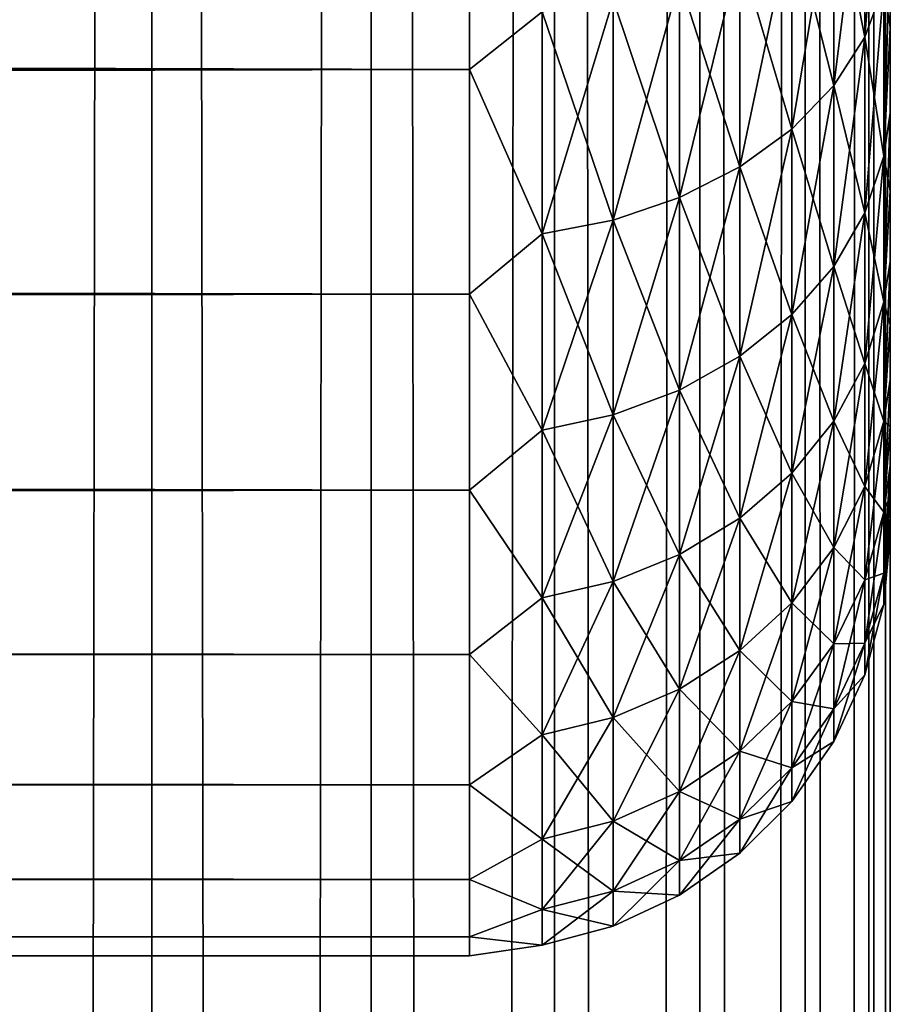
# Model space of a CAD drawing. Extents: x -265 to 265, y 0 to 747.
# Tile 260 of 292: x 260.86 to 265, y 567.27 to 571.95. Entities that reach past the tile are written whole.
import ezdxf

# ---------------------------------------------------------------- set-up
doc = ezdxf.new("R2010")
doc.units = 0
doc.header["$LTSCALE"] = 65.185185
for name, color, linetype in [('12', 7, 'CONTINUOUS'), ('16', 7, 'CONTINUOUS'), ('87', 7, 'CONTINUOUS'), ('88', 7, 'CONTINUOUS'), ('9', 7, 'CONTINUOUS')]:
    doc.layers.add(name, color=color, linetype=linetype)

msp = doc.modelspace()

# ---------------------------------------------------------------- linework, layer by layer
at = {"layer": '12', "color": 7, "linetype": 'CONTINUOUS'}
for points in [[(-263, 571.711, 18.1436), (-263, 572.8992, 17.2127), (263, 571.711, 18.1436), (-263, 571.711, 18.1436)], [(263, 571.711, 18.1436), (-263, 572.8992, 17.2127), (263, 572.8992, 17.2127), (263, 571.711, 18.1436)], [(-263, 572.8992, 37.7873), (-263, 571.711, 36.8564), (263, 572.8992, 37.7873), (-263, 572.8992, 37.7873)], [(263, 572.8992, 37.7873), (-263, 571.711, 36.8564), (263, 571.711, 36.8564), (263, 572.8992, 37.7873)], [(-263, 570.6436, 19.211), (-263, 571.711, 18.1436), (263, 570.6436, 19.211), (-263, 570.6436, 19.211)], [(263, 570.6436, 19.211), (-263, 571.711, 18.1436), (263, 571.711, 18.1436), (263, 570.6436, 19.211)], [(-263, 571.711, 36.8564), (-263, 570.6436, 35.789), (263, 571.711, 36.8564), (-263, 571.711, 36.8564)], [(263, 571.711, 36.8564), (-263, 570.6436, 35.789), (263, 570.6436, 35.789), (263, 571.711, 36.8564)], [(-263, 569.7127, 20.3992), (-263, 570.6436, 19.211), (263, 569.7127, 20.3992), (-263, 569.7127, 20.3992)], [(263, 569.7127, 20.3992), (-263, 570.6436, 19.211), (263, 570.6436, 19.211), (263, 569.7127, 20.3992)], [(-263, 570.6436, 35.789), (-263, 569.7127, 34.6008), (263, 570.6436, 35.789), (-263, 570.6436, 35.789)], [(263, 570.6436, 35.789), (-263, 569.7127, 34.6008), (263, 569.7127, 34.6008), (263, 570.6436, 35.789)], [(-263, 568.9318, 21.691), (-263, 569.7127, 20.3992), (263, 568.9318, 21.691), (-263, 568.9318, 21.691)], [(263, 568.9318, 21.691), (-263, 569.7127, 20.3992), (263, 569.7127, 20.3992), (263, 568.9318, 21.691)], [(-263, 569.7127, 34.6008), (-263, 568.9318, 33.309), (263, 569.7127, 34.6008), (-263, 569.7127, 34.6008)], [(263, 569.7127, 34.6008), (-263, 568.9318, 33.309), (263, 568.9318, 33.309), (263, 569.7127, 34.6008)], [(-263, 568.3123, 23.0674), (-263, 568.9318, 21.691), (263, 568.3123, 23.0674), (-263, 568.3123, 23.0674)], [(263, 568.3123, 23.0674), (-263, 568.9318, 21.691), (263, 568.9318, 21.691), (263, 568.3123, 23.0674)], [(-263, 568.9318, 33.309), (-263, 568.3123, 31.9326), (263, 568.9318, 33.309), (-263, 568.9318, 33.309)], [(263, 568.9318, 33.309), (-263, 568.3123, 31.9326), (263, 568.3123, 31.9326), (263, 568.9318, 33.309)], [(-263, 567.8632, 24.5086), (-263, 568.3123, 23.0674), (263, 567.8632, 24.5086), (-263, 567.8632, 24.5086)], [(263, 567.8632, 24.5086), (-263, 568.3123, 23.0674), (263, 568.3123, 23.0674), (263, 567.8632, 24.5086)], [(-263, 568.3123, 31.9326), (-263, 567.8632, 30.4914), (263, 568.3123, 31.9326), (-263, 568.3123, 31.9326)], [(263, 568.3123, 31.9326), (-263, 567.8632, 30.4914), (263, 567.8632, 30.4914), (263, 568.3123, 31.9326)], [(-263, 567.5911, 25.9933), (-263, 567.8632, 24.5086), (263, 567.5911, 25.9933), (-263, 567.5911, 25.9933)], [(263, 567.5911, 25.9933), (-263, 567.8632, 24.5086), (263, 567.8632, 24.5086), (263, 567.5911, 25.9933)], [(-263, 567.8632, 30.4914), (-263, 567.5911, 29.0067), (263, 567.8632, 30.4914), (-263, 567.8632, 30.4914)], [(263, 567.8632, 30.4914), (-263, 567.5911, 29.0067), (263, 567.5911, 29.0067), (263, 567.8632, 30.4914)], [(-263, 567.5, 27.5), (-263, 567.5911, 25.9933), (263, 567.5, 27.5), (-263, 567.5, 27.5)], [(263, 567.5, 27.5), (-263, 567.5911, 25.9933), (263, 567.5911, 25.9933), (263, 567.5, 27.5)], [(-263, 567.5911, 29.0067), (-263, 567.5, 27.5), (263, 567.5911, 29.0067), (-263, 567.5911, 29.0067)], [(263, 567.5911, 29.0067), (-263, 567.5, 27.5), (263, 567.5, 27.5), (263, 567.5911, 29.0067)]]:
    msp.add_3dface(points, dxfattribs=at)
at = {"layer": '16', "color": 7, "linetype": 'CONTINUOUS'}
for points in [[(264.9696, 572.11, 34.9439), (264.9696, 573.0275, 35.8095), (264.8793, 571.8648, 35.1752), (264.9696, 572.11, 34.9439)], [(264.8793, 571.8648, 35.1752), (264.9696, 573.0275, 35.8095), (264.8793, 572.8108, 36.0677), (264.8793, 571.8648, 35.1752)], [(263, 572.8992, 37.7873), (263, 571.711, 36.8564), (263.3449, 571.9844, 37.0526), (263, 572.8992, 37.7873)], [(263, 571.711, 18.1436), (263, 572.8992, 17.2127), (263.3449, 571.9844, 17.9474), (263, 571.711, 18.1436)], [(264.8793, 572.8108, 18.9323), (264.8793, 571.8648, 19.8248), (264.7317, 572.6076, 18.69), (264.8793, 572.8108, 18.9323)], [(264.8793, 571.8648, 35.1752), (264.8793, 572.8108, 36.0677), (264.7317, 571.6348, 35.3922), (264.8793, 571.8648, 35.1752)], [(264.7317, 571.6348, 35.3922), (264.8793, 572.8108, 36.0677), (264.7317, 572.6076, 36.31), (264.7317, 571.6348, 35.3922)], [(264.8793, 572.8108, 18.9323), (264.9696, 572.11, 20.0561), (264.8793, 571.8648, 19.8248), (264.8793, 572.8108, 18.9323)], [(264.7317, 572.6076, 18.69), (264.7317, 571.6348, 19.6078), (264.5314, 572.4239, 18.4711), (264.7317, 572.6076, 18.69)], [(264.7317, 571.6348, 35.3922), (264.7317, 572.6076, 36.31), (264.5314, 571.4269, 35.5883), (264.7317, 571.6348, 35.3922)], [(264.5314, 571.4269, 35.5883), (264.7317, 572.6076, 36.31), (264.5314, 572.4239, 36.5289), (264.5314, 571.4269, 35.5883)], [(264.7317, 572.6076, 18.69), (264.8793, 571.8648, 19.8248), (264.7317, 571.6348, 19.6078), (264.7317, 572.6076, 18.69)], [(264.5314, 572.4239, 18.4711), (264.5314, 571.4269, 19.4117), (264.2845, 572.2653, 18.2822), (264.5314, 572.4239, 18.4711)], [(264.5314, 571.4269, 35.5883), (264.5314, 572.4239, 36.5289), (264.2845, 571.2475, 35.7575), (264.5314, 571.4269, 35.5883)], [(264.2845, 571.2475, 35.7575), (264.5314, 572.4239, 36.5289), (264.2845, 572.2653, 36.7178), (264.2845, 571.2475, 35.7575)], [(264.5314, 572.4239, 18.4711), (264.7317, 571.6348, 19.6078), (264.5314, 571.4269, 19.4117), (264.5314, 572.4239, 18.4711)], [(265, 572.3459, 20.3122), (265, 571.9096, 20.807), (264.9696, 572.11, 20.0561), (265, 572.3459, 20.3122)], [(265, 571.9096, 34.193), (265, 572.3459, 34.6878), (264.9696, 571.2991, 33.9776), (265, 571.9096, 34.193)], [(264.9696, 571.2991, 33.9776), (265, 572.3459, 34.6878), (264.9696, 572.11, 34.9439), (264.9696, 571.2991, 33.9776)], [(264.2845, 572.2653, 18.2822), (264.2845, 571.2475, 19.2425), (263.9985, 572.1368, 18.129), (264.2845, 572.2653, 18.2822)], [(264.2845, 571.2475, 35.7575), (264.2845, 572.2653, 36.7178), (263.9985, 571.1021, 35.8947), (264.2845, 571.2475, 35.7575)], [(263.9985, 571.1021, 35.8947), (264.2845, 572.2653, 36.7178), (263.9985, 572.1368, 36.871), (263.9985, 571.1021, 35.8947)], [(264.2845, 572.2653, 18.2822), (264.5314, 571.4269, 19.4117), (264.2845, 571.2475, 19.2425), (264.2845, 572.2653, 18.2822)], [(263.9985, 572.1368, 18.129), (263.9985, 571.1021, 19.1053), (263.6821, 572.0422, 18.0163), (263.9985, 572.1368, 18.129)], [(263.9985, 571.1021, 35.8947), (263.9985, 572.1368, 36.871), (263.6821, 570.995, 35.9957), (263.9985, 571.1021, 35.8947)], [(263.6821, 570.995, 35.9957), (263.9985, 572.1368, 36.871), (263.6821, 572.0422, 36.9837), (263.6821, 570.995, 35.9957)], [(263.9985, 572.1368, 18.129), (264.2845, 571.2475, 19.2425), (263.9985, 571.1021, 19.1053), (263.9985, 572.1368, 18.129)], [(264.9696, 572.11, 20.0561), (264.9696, 571.2991, 21.0224), (264.8793, 571.8648, 19.8248), (264.9696, 572.11, 20.0561)], [(264.9696, 571.2991, 33.9776), (264.9696, 572.11, 34.9439), (264.8793, 571.0288, 34.1788), (264.9696, 571.2991, 33.9776)], [(264.8793, 571.0288, 34.1788), (264.9696, 572.11, 34.9439), (264.8793, 571.8648, 35.1752), (264.8793, 571.0288, 34.1788)], [(264.9696, 572.11, 20.0561), (265, 571.9096, 20.807), (264.9696, 571.2991, 21.0224), (264.9696, 572.11, 20.0561)], [(263.6821, 572.0422, 18.0163), (263.6821, 570.995, 19.0043), (263.3449, 571.9844, 17.9474), (263.6821, 572.0422, 18.0163)], [(263.6821, 570.995, 35.9957), (263.6821, 572.0422, 36.9837), (263.3449, 570.9296, 36.0575), (263.6821, 570.995, 35.9957)], [(263.3449, 570.9296, 36.0575), (263.6821, 572.0422, 36.9837), (263.3449, 571.9844, 37.0526), (263.3449, 570.9296, 36.0575)], [(263.6821, 572.0422, 18.0163), (263.9985, 571.1021, 19.1053), (263.6821, 570.995, 19.0043), (263.6821, 572.0422, 18.0163)], [(263, 571.711, 36.8564), (263.3449, 570.9296, 36.0575), (263.3449, 571.9844, 37.0526), (263, 571.711, 36.8564)], [(263, 571.711, 18.1436), (263.3449, 571.9844, 17.9474), (263.3449, 570.9296, 18.9425), (263, 571.711, 18.1436)], [(263.3449, 571.9844, 17.9474), (263.6821, 570.995, 19.0043), (263.3449, 570.9296, 18.9425), (263.3449, 571.9844, 17.9474)], [(265, 571.9096, 20.807), (265, 571.5053, 21.3282), (264.9696, 571.2991, 21.0224), (265, 571.9096, 20.807)], [(265, 571.5053, 33.6718), (265, 571.9096, 34.193), (264.9696, 571.2991, 33.9776), (265, 571.5053, 33.6718)], [(264.8793, 571.8648, 19.8248), (264.8793, 571.0288, 20.8212), (264.7317, 571.6348, 19.6078), (264.8793, 571.8648, 19.8248)], [(264.8793, 571.0288, 34.1788), (264.8793, 571.8648, 35.1752), (264.7317, 570.7751, 34.3677), (264.8793, 571.0288, 34.1788)], [(264.7317, 570.7751, 34.3677), (264.8793, 571.8648, 35.1752), (264.7317, 571.6348, 35.3922), (264.7317, 570.7751, 34.3677)], [(264.8793, 571.8648, 19.8248), (264.9696, 571.2991, 21.0224), (264.8793, 571.0288, 20.8212), (264.8793, 571.8648, 19.8248)], [(263, 571.711, 36.8564), (263, 570.6436, 35.789), (263.3449, 570.9296, 36.0575), (263, 571.711, 36.8564)], [(263, 570.6436, 19.211), (263, 571.711, 18.1436), (263.3449, 570.9296, 18.9425), (263, 570.6436, 19.211)], [(264.7317, 571.6348, 19.6078), (264.7317, 570.7751, 20.6323), (264.5314, 571.4269, 19.4117), (264.7317, 571.6348, 19.6078)], [(264.7317, 570.7751, 34.3677), (264.7317, 571.6348, 35.3922), (264.5314, 570.5459, 34.5383), (264.7317, 570.7751, 34.3677)], [(264.5314, 570.5459, 34.5383), (264.7317, 571.6348, 35.3922), (264.5314, 571.4269, 35.5883), (264.5314, 570.5459, 34.5383)], [(264.7317, 571.6348, 19.6078), (264.8793, 571.0288, 20.8212), (264.7317, 570.7751, 20.6323), (264.7317, 571.6348, 19.6078)], [(265, 571.5053, 21.3282), (265, 571.1346, 21.8738), (264.9696, 571.2991, 21.0224), (265, 571.5053, 21.3282)], [(265, 571.1346, 33.1262), (265, 571.5053, 33.6718), (264.9696, 570.606, 32.9236), (265, 571.1346, 33.1262)], [(264.9696, 570.606, 32.9236), (265, 571.5053, 33.6718), (264.9696, 571.2991, 33.9776), (264.9696, 570.606, 32.9236)], [(264.5314, 571.4269, 19.4117), (264.5314, 570.5459, 20.4617), (264.2845, 571.2475, 19.2425), (264.5314, 571.4269, 19.4117)], [(264.5314, 570.5459, 34.5383), (264.5314, 571.4269, 35.5883), (264.2845, 570.3481, 34.6856), (264.5314, 570.5459, 34.5383)], [(264.2845, 570.3481, 34.6856), (264.5314, 571.4269, 35.5883), (264.2845, 571.2475, 35.7575), (264.2845, 570.3481, 34.6856)], [(264.5314, 571.4269, 19.4117), (264.7317, 570.7751, 20.6323), (264.5314, 570.5459, 20.4617), (264.5314, 571.4269, 19.4117)], [(264.9696, 571.2991, 21.0224), (264.9696, 570.606, 22.0764), (264.8793, 571.0288, 20.8212), (264.9696, 571.2991, 21.0224)], [(264.9696, 570.606, 32.9236), (264.9696, 571.2991, 33.9776), (264.8793, 570.3141, 33.0922), (264.9696, 570.606, 32.9236)], [(264.8793, 570.3141, 33.0922), (264.9696, 571.2991, 33.9776), (264.8793, 571.0288, 34.1788), (264.8793, 570.3141, 33.0922)], [(264.9696, 571.2991, 21.0224), (265, 571.1346, 21.8738), (264.9696, 570.606, 22.0764), (264.9696, 571.2991, 21.0224)], [(264.2845, 571.2475, 19.2425), (264.2845, 570.3481, 20.3144), (263.9985, 571.1021, 19.1053), (264.2845, 571.2475, 19.2425)], [(264.2845, 570.3481, 34.6856), (264.2845, 571.2475, 35.7575), (263.9985, 570.1877, 34.805), (264.2845, 570.3481, 34.6856)], [(263.9985, 570.1877, 34.805), (264.2845, 571.2475, 35.7575), (263.9985, 571.1021, 35.8947), (263.9985, 570.1877, 34.805)], [(264.2845, 571.2475, 19.2425), (264.5314, 570.5459, 20.4617), (264.2845, 570.3481, 20.3144), (264.2845, 571.2475, 19.2425)], [(263.9985, 571.1021, 19.1053), (263.9985, 570.1877, 20.195), (263.6821, 570.995, 19.0043), (263.9985, 571.1021, 19.1053)], [(263.9985, 570.1877, 34.805), (263.9985, 571.1021, 35.8947), (263.6821, 570.0696, 34.8929), (263.9985, 570.1877, 34.805)], [(263.6821, 570.0696, 34.8929), (263.9985, 571.1021, 35.8947), (263.6821, 570.995, 35.9957), (263.6821, 570.0696, 34.8929)], [(263.9985, 571.1021, 19.1053), (264.2845, 570.3481, 20.3144), (263.9985, 570.1877, 20.195), (263.9985, 571.1021, 19.1053)], [(265, 571.1346, 21.8738), (265, 570.7988, 22.4416), (264.9696, 570.606, 22.0764), (265, 571.1346, 21.8738)], [(265, 570.7988, 32.5584), (265, 571.1346, 33.1262), (264.9696, 570.606, 32.9236), (265, 570.7988, 32.5584)], [(264.8793, 571.0288, 20.8212), (264.8793, 570.3141, 21.9078), (264.7317, 570.7751, 20.6323), (264.8793, 571.0288, 20.8212)], [(264.8793, 570.3141, 33.0922), (264.8793, 571.0288, 34.1788), (264.7317, 570.0402, 33.2503), (264.8793, 570.3141, 33.0922)], [(264.7317, 570.0402, 33.2503), (264.8793, 571.0288, 34.1788), (264.7317, 570.7751, 34.3677), (264.7317, 570.0402, 33.2503)], [(264.8793, 571.0288, 20.8212), (264.9696, 570.606, 22.0764), (264.8793, 570.3141, 21.9078), (264.8793, 571.0288, 20.8212)], [(263.6821, 570.995, 19.0043), (263.6821, 570.0696, 20.1071), (263.3449, 570.9296, 18.9425), (263.6821, 570.995, 19.0043)], [(263.6821, 570.0696, 34.8929), (263.6821, 570.995, 35.9957), (263.3449, 569.9975, 34.9466), (263.6821, 570.0696, 34.8929)], [(263.3449, 569.9975, 34.9466), (263.6821, 570.995, 35.9957), (263.3449, 570.9296, 36.0575), (263.3449, 569.9975, 34.9466)], [(263.6821, 570.995, 19.0043), (263.9985, 570.1877, 20.195), (263.6821, 570.0696, 20.1071), (263.6821, 570.995, 19.0043)], [(263, 570.6436, 35.789), (263.3449, 569.9975, 34.9466), (263.3449, 570.9296, 36.0575), (263, 570.6436, 35.789)], [(263, 570.6436, 19.211), (263.3449, 570.9296, 18.9425), (263.3449, 569.9975, 20.0534), (263, 570.6436, 19.211)], [(263.3449, 570.9296, 18.9425), (263.6821, 570.0696, 20.1071), (263.3449, 569.9975, 20.0534), (263.3449, 570.9296, 18.9425)], [(264.7317, 570.7751, 20.6323), (264.7317, 570.0402, 21.7497), (264.5314, 570.5459, 20.4617), (264.7317, 570.7751, 20.6323)], [(264.7317, 570.0402, 33.2503), (264.7317, 570.7751, 34.3677), (264.5314, 569.7927, 33.3932), (264.7317, 570.0402, 33.2503)], [(264.5314, 569.7927, 33.3932), (264.7317, 570.7751, 34.3677), (264.5314, 570.5459, 34.5383), (264.5314, 569.7927, 33.3932)], [(264.7317, 570.7751, 20.6323), (264.8793, 570.3141, 21.9078), (264.7317, 570.0402, 21.7497), (264.7317, 570.7751, 20.6323)], [(265, 570.7988, 22.4416), (265, 570.4993, 23.0293), (264.9696, 570.606, 22.0764), (265, 570.7988, 22.4416)], [(265, 570.4993, 31.9707), (265, 570.7988, 32.5584), (264.9696, 570.0398, 31.7964), (265, 570.4993, 31.9707)], [(264.9696, 570.0398, 31.7964), (265, 570.7988, 32.5584), (264.9696, 570.606, 32.9236), (264.9696, 570.0398, 31.7964)], [(263, 570.6436, 35.789), (263, 569.7127, 34.6008), (263.3449, 569.9975, 34.9466), (263, 570.6436, 35.789)], [(263, 569.7127, 20.3992), (263, 570.6436, 19.211), (263.3449, 569.9975, 20.0534), (263, 569.7127, 20.3992)], [(264.9696, 570.606, 22.0764), (264.9696, 570.0398, 23.2036), (264.8793, 570.3141, 21.9078), (264.9696, 570.606, 22.0764)], [(264.9696, 570.0398, 31.7964), (264.9696, 570.606, 32.9236), (264.8793, 569.7303, 31.9299), (264.9696, 570.0398, 31.7964)], [(264.8793, 569.7303, 31.9299), (264.9696, 570.606, 32.9236), (264.8793, 570.3141, 33.0922), (264.8793, 569.7303, 31.9299)], [(264.9696, 570.606, 22.0764), (265, 570.4993, 23.0293), (264.9696, 570.0398, 23.2036), (264.9696, 570.606, 22.0764)], [(264.5314, 570.5459, 20.4617), (264.5314, 569.7927, 21.6068), (264.2845, 570.3481, 20.3144), (264.5314, 570.5459, 20.4617)], [(264.5314, 569.7927, 33.3932), (264.5314, 570.5459, 34.5383), (264.2845, 569.5791, 33.5165), (264.5314, 569.7927, 33.3932)], [(264.2845, 569.5791, 33.5165), (264.5314, 570.5459, 34.5383), (264.2845, 570.3481, 34.6856), (264.2845, 569.5791, 33.5165)], [(264.5314, 570.5459, 20.4617), (264.7317, 570.0402, 21.7497), (264.5314, 569.7927, 21.6068), (264.5314, 570.5459, 20.4617)], [(265, 570.4993, 23.0293), (265, 570.2374, 23.6347), (264.9696, 570.0398, 23.2036), (265, 570.4993, 23.0293)], [(265, 570.2374, 31.3653), (265, 570.4993, 31.9707), (264.9696, 570.0398, 31.7964), (265, 570.2374, 31.3653)], [(264.2845, 570.3481, 20.3144), (264.2845, 569.5791, 21.4835), (263.9985, 570.1877, 20.195), (264.2845, 570.3481, 20.3144)], [(264.2845, 569.5791, 33.5165), (264.2845, 570.3481, 34.6856), (263.9985, 569.406, 33.6165), (264.2845, 569.5791, 33.5165)], [(263.9985, 569.406, 33.6165), (264.2845, 570.3481, 34.6856), (263.9985, 570.1877, 34.805), (263.9985, 569.406, 33.6165)], [(264.2845, 570.3481, 20.3144), (264.5314, 569.7927, 21.6068), (264.2845, 569.5791, 21.4835), (264.2845, 570.3481, 20.3144)], [(264.8793, 570.3141, 21.9078), (264.8793, 569.7303, 23.0701), (264.7317, 570.0402, 21.7497), (264.8793, 570.3141, 21.9078)], [(264.8793, 569.7303, 31.9299), (264.8793, 570.3141, 33.0922), (264.7317, 569.44, 32.0552), (264.8793, 569.7303, 31.9299)], [(264.7317, 569.44, 32.0552), (264.8793, 570.3141, 33.0922), (264.7317, 570.0402, 33.2503), (264.7317, 569.44, 32.0552)], [(264.8793, 570.3141, 21.9078), (264.9696, 570.0398, 23.2036), (264.8793, 569.7303, 23.0701), (264.8793, 570.3141, 21.9078)], [(265, 570.2374, 23.6347), (265, 570.0139, 24.2553), (264.9696, 570.0398, 23.2036), (265, 570.2374, 23.6347)], [(265, 570.0139, 30.7447), (265, 570.2374, 31.3653), (264.9696, 569.6084, 30.611), (265, 570.0139, 30.7447)], [(264.9696, 569.6084, 30.611), (265, 570.2374, 31.3653), (264.9696, 570.0398, 31.7964), (264.9696, 569.6084, 30.611)], [(263.9985, 570.1877, 20.195), (263.9985, 569.406, 21.3835), (263.6821, 570.0696, 20.1071), (263.9985, 570.1877, 20.195)], [(263.9985, 569.406, 33.6165), (263.9985, 570.1877, 34.805), (263.6821, 569.2785, 33.6901), (263.9985, 569.406, 33.6165)], [(263.6821, 569.2785, 33.6901), (263.9985, 570.1877, 34.805), (263.6821, 570.0696, 34.8929), (263.6821, 569.2785, 33.6901)], [(263.9985, 570.1877, 20.195), (264.2845, 569.5791, 21.4835), (263.9985, 569.406, 21.3835), (263.9985, 570.1877, 20.195)], [(263.6821, 570.0696, 20.1071), (263.6821, 569.2785, 21.3099), (263.3449, 569.9975, 20.0534), (263.6821, 570.0696, 20.1071)], [(263.6821, 569.2785, 33.6901), (263.6821, 570.0696, 34.8929), (263.3449, 569.2006, 33.735), (263.6821, 569.2785, 33.6901)], [(263.3449, 569.2006, 33.735), (263.6821, 570.0696, 34.8929), (263.3449, 569.9975, 34.9466), (263.3449, 569.2006, 33.735)], [(263.6821, 570.0696, 20.1071), (263.9985, 569.406, 21.3835), (263.6821, 569.2785, 21.3099), (263.6821, 570.0696, 20.1071)], [(264.7317, 570.0402, 21.7497), (264.7317, 569.44, 22.9448), (264.5314, 569.7927, 21.6068), (264.7317, 570.0402, 21.7497)], [(264.7317, 569.44, 32.0552), (264.7317, 570.0402, 33.2503), (264.5314, 569.1776, 32.1683), (264.7317, 569.44, 32.0552)], [(264.5314, 569.1776, 32.1683), (264.7317, 570.0402, 33.2503), (264.5314, 569.7927, 33.3932), (264.5314, 569.1776, 32.1683)], [(264.7317, 570.0402, 21.7497), (264.8793, 569.7303, 23.0701), (264.7317, 569.44, 22.9448), (264.7317, 570.0402, 21.7497)], [(264.9696, 570.0398, 23.2036), (264.9696, 569.6084, 24.389), (264.8793, 569.7303, 23.0701), (264.9696, 570.0398, 23.2036)], [(264.9696, 569.6084, 30.611), (264.9696, 570.0398, 31.7964), (264.8793, 569.2855, 30.7077), (264.9696, 569.6084, 30.611)], [(264.8793, 569.2855, 30.7077), (264.9696, 570.0398, 31.7964), (264.8793, 569.7303, 31.9299), (264.8793, 569.2855, 30.7077)], [(264.9696, 570.0398, 23.2036), (265, 570.0139, 24.2553), (264.9696, 569.6084, 24.389), (264.9696, 570.0398, 23.2036)], [(265, 570.0139, 24.2553), (265, 569.8299, 24.8887), (264.9696, 569.6084, 24.389), (265, 570.0139, 24.2553)], [(265, 569.8299, 30.1113), (265, 570.0139, 30.7447), (264.9696, 569.6084, 30.611), (265, 569.8299, 30.1113)], [(263, 569.7127, 34.6008), (263.3449, 569.2006, 33.735), (263.3449, 569.9975, 34.9466), (263, 569.7127, 34.6008)], [(263, 569.7127, 20.3992), (263.3449, 569.9975, 20.0534), (263.3449, 569.2006, 21.265), (263, 569.7127, 20.3992)], [(263.3449, 569.9975, 20.0534), (263.6821, 569.2785, 21.3099), (263.3449, 569.2006, 21.265), (263.3449, 569.9975, 20.0534)], [(265, 569.8299, 24.8887), (265, 569.686, 25.5325), (264.9696, 569.6084, 24.389), (265, 569.8299, 24.8887)], [(265, 569.686, 29.4675), (265, 569.8299, 30.1113), (264.9696, 569.3175, 29.3836), (265, 569.686, 29.4675)], [(264.9696, 569.3175, 29.3836), (265, 569.8299, 30.1113), (264.9696, 569.6084, 30.611), (264.9696, 569.3175, 29.3836)], [(264.5314, 569.7927, 21.6068), (264.5314, 569.1776, 22.8317), (264.2845, 569.5791, 21.4835), (264.5314, 569.7927, 21.6068)], [(264.5314, 569.1776, 32.1683), (264.5314, 569.7927, 33.3932), (264.2845, 568.9511, 32.266), (264.5314, 569.1776, 32.1683)], [(264.2845, 568.9511, 32.266), (264.5314, 569.7927, 33.3932), (264.2845, 569.5791, 33.5165), (264.2845, 568.9511, 32.266)], [(264.5314, 569.7927, 21.6068), (264.7317, 569.44, 22.9448), (264.5314, 569.1776, 22.8317), (264.5314, 569.7927, 21.6068)], [(263, 569.7127, 34.6008), (263, 568.9318, 33.309), (263.3449, 569.2006, 33.735), (263, 569.7127, 34.6008)], [(263, 568.9318, 21.691), (263, 569.7127, 20.3992), (263.3449, 569.2006, 21.265), (263, 568.9318, 21.691)], [(264.8793, 569.7303, 23.0701), (264.8793, 569.2855, 24.2923), (264.7317, 569.44, 22.9448), (264.8793, 569.7303, 23.0701)], [(264.8793, 569.2855, 30.7077), (264.8793, 569.7303, 31.9299), (264.7317, 568.9825, 30.7984), (264.8793, 569.2855, 30.7077)], [(264.7317, 568.9825, 30.7984), (264.8793, 569.7303, 31.9299), (264.7317, 569.44, 32.0552), (264.7317, 568.9825, 30.7984)], [(264.8793, 569.7303, 23.0701), (264.9696, 569.6084, 24.389), (264.8793, 569.2855, 24.2923), (264.8793, 569.7303, 23.0701)], [(265, 569.686, 25.5325), (265, 569.5828, 26.184), (264.9696, 569.3175, 25.6164), (265, 569.686, 25.5325)], [(264.9696, 569.6084, 24.389), (265, 569.686, 25.5325), (264.9696, 569.3175, 25.6164), (264.9696, 569.6084, 24.389)], [(265, 569.5828, 28.816), (265, 569.686, 29.4675), (264.9696, 569.3175, 29.3836), (265, 569.5828, 28.816)], [(264.9696, 569.6084, 24.389), (264.9696, 569.3175, 25.6164), (264.8793, 569.2855, 24.2923), (264.9696, 569.6084, 24.389)], [(264.9696, 569.3175, 29.3836), (264.9696, 569.6084, 30.611), (264.8793, 568.9855, 29.4421), (264.9696, 569.3175, 29.3836)], [(264.8793, 568.9855, 29.4421), (264.9696, 569.6084, 30.611), (264.8793, 569.2855, 30.7077), (264.8793, 568.9855, 29.4421)], [(264.2845, 569.5791, 21.4835), (264.2845, 568.9511, 22.734), (263.9985, 569.406, 21.3835), (264.2845, 569.5791, 21.4835)], [(264.2845, 568.9511, 32.266), (264.2845, 569.5791, 33.5165), (263.9985, 568.7675, 32.3452), (264.2845, 568.9511, 32.266)], [(263.9985, 568.7675, 32.3452), (264.2845, 569.5791, 33.5165), (263.9985, 569.406, 33.6165), (263.9985, 568.7675, 32.3452)], [(264.2845, 569.5791, 21.4835), (264.5314, 569.1776, 22.8317), (264.2845, 568.9511, 22.734), (264.2845, 569.5791, 21.4835)], [(265, 569.5828, 26.184), (265, 569.5207, 26.8407), (264.9696, 569.3175, 25.6164), (265, 569.5828, 26.184)], [(265, 569.5207, 28.1593), (265, 569.5828, 28.816), (264.9696, 569.1711, 28.1307), (265, 569.5207, 28.1593)], [(264.9696, 569.1711, 28.1307), (265, 569.5828, 28.816), (264.9696, 569.3175, 29.3836), (264.9696, 569.1711, 28.1307)], [(265, 569.5207, 26.8407), (265, 569.5, 27.5), (264.9696, 569.1711, 26.8693), (265, 569.5207, 26.8407)], [(264.9696, 569.3175, 25.6164), (265, 569.5207, 26.8407), (264.9696, 569.1711, 26.8693), (264.9696, 569.3175, 25.6164)], [(265, 569.5, 27.5), (265, 569.5207, 28.1593), (264.9696, 569.1711, 28.1307), (265, 569.5, 27.5)], [(264.9696, 569.1711, 26.8693), (265, 569.5, 27.5), (264.9696, 569.1711, 28.1307), (264.9696, 569.1711, 26.8693)], [(263.9985, 569.406, 21.3835), (263.9985, 568.7675, 22.6548), (263.6821, 569.2785, 21.3099), (263.9985, 569.406, 21.3835)], [(263.9985, 568.7675, 32.3452), (263.9985, 569.406, 33.6165), (263.6821, 568.6324, 32.4035), (263.9985, 568.7675, 32.3452)], [(263.6821, 568.6324, 32.4035), (263.9985, 569.406, 33.6165), (263.6821, 569.2785, 33.6901), (263.6821, 568.6324, 32.4035)], [(263.9985, 569.406, 21.3835), (264.2845, 568.9511, 22.734), (263.9985, 568.7675, 22.6548), (263.9985, 569.406, 21.3835)], [(264.7317, 569.44, 22.9448), (264.7317, 568.9825, 24.2016), (264.5314, 569.1776, 22.8317), (264.7317, 569.44, 22.9448)], [(264.7317, 568.9825, 30.7984), (264.7317, 569.44, 32.0552), (264.5314, 568.7088, 30.8804), (264.7317, 568.9825, 30.7984)], [(264.5314, 568.7088, 30.8804), (264.7317, 569.44, 32.0552), (264.5314, 569.1776, 32.1683), (264.5314, 568.7088, 30.8804)], [(264.7317, 569.44, 22.9448), (264.8793, 569.2855, 24.2923), (264.7317, 568.9825, 24.2016), (264.7317, 569.44, 22.9448)], [(264.9696, 569.3175, 25.6164), (264.9696, 569.1711, 26.8693), (264.8793, 568.9855, 25.5579), (264.9696, 569.3175, 25.6164)], [(264.8793, 569.2855, 24.2923), (264.9696, 569.3175, 25.6164), (264.8793, 568.9855, 25.5579), (264.8793, 569.2855, 24.2923)], [(264.9696, 569.1711, 28.1307), (264.9696, 569.3175, 29.3836), (264.8793, 568.8346, 28.1503), (264.9696, 569.1711, 28.1307)], [(264.8793, 568.8346, 28.1503), (264.9696, 569.3175, 29.3836), (264.8793, 568.9855, 29.4421), (264.8793, 568.8346, 28.1503)], [(263.6821, 569.2785, 21.3099), (263.6821, 568.6324, 22.5965), (263.3449, 569.2006, 21.265), (263.6821, 569.2785, 21.3099)], [(263.6821, 568.6324, 32.4035), (263.6821, 569.2785, 33.6901), (263.3449, 568.5498, 32.4391), (263.6821, 568.6324, 32.4035)], [(263.3449, 568.5498, 32.4391), (263.6821, 569.2785, 33.6901), (263.3449, 569.2006, 33.735), (263.3449, 568.5498, 32.4391)], [(263.6821, 569.2785, 21.3099), (263.9985, 568.7675, 22.6548), (263.6821, 568.6324, 22.5965), (263.6821, 569.2785, 21.3099)], [(264.8793, 569.2855, 24.2923), (264.8793, 568.9855, 25.5579), (264.7317, 568.9825, 24.2016), (264.8793, 569.2855, 24.2923)], [(264.8793, 568.9855, 29.4421), (264.8793, 569.2855, 30.7077), (264.7317, 568.6741, 29.4971), (264.8793, 568.9855, 29.4421)], [(264.7317, 568.6741, 29.4971), (264.8793, 569.2855, 30.7077), (264.7317, 568.9825, 30.7984), (264.7317, 568.6741, 29.4971)], [(263, 568.9318, 33.309), (263.3449, 568.5498, 32.4391), (263.3449, 569.2006, 33.735), (263, 568.9318, 33.309)], [(263, 568.9318, 21.691), (263.3449, 569.2006, 21.265), (263.3449, 568.5498, 22.5609), (263, 568.9318, 21.691)], [(263.3449, 569.2006, 21.265), (263.6821, 568.6324, 22.5965), (263.3449, 568.5498, 22.5609), (263.3449, 569.2006, 21.265)], [(264.5314, 569.1776, 22.8317), (264.5314, 568.7088, 24.1196), (264.2845, 568.9511, 22.734), (264.5314, 569.1776, 22.8317)], [(264.5314, 568.7088, 30.8804), (264.5314, 569.1776, 32.1683), (264.2845, 568.4725, 30.9511), (264.5314, 568.7088, 30.8804)], [(264.2845, 568.4725, 30.9511), (264.5314, 569.1776, 32.1683), (264.2845, 568.9511, 32.266), (264.2845, 568.4725, 30.9511)], [(264.5314, 569.1776, 22.8317), (264.7317, 568.9825, 24.2016), (264.5314, 568.7088, 24.1196), (264.5314, 569.1776, 22.8317)], [(264.9696, 569.1711, 26.8693), (264.9696, 569.1711, 28.1307), (264.8793, 568.8346, 26.8497), (264.9696, 569.1711, 26.8693)], [(264.8793, 568.9855, 25.5579), (264.9696, 569.1711, 26.8693), (264.8793, 568.8346, 26.8497), (264.8793, 568.9855, 25.5579)], [(264.8793, 568.8346, 26.8497), (264.9696, 569.1711, 28.1307), (264.8793, 568.8346, 28.1503), (264.8793, 568.8346, 26.8497)], [(264.8793, 568.9855, 25.5579), (264.8793, 568.8346, 26.8497), (264.7317, 568.6741, 25.5029), (264.8793, 568.9855, 25.5579)], [(264.7317, 568.9825, 24.2016), (264.8793, 568.9855, 25.5579), (264.7317, 568.6741, 25.5029), (264.7317, 568.9825, 24.2016)], [(264.8793, 568.8346, 28.1503), (264.8793, 568.9855, 29.4421), (264.7317, 568.5189, 28.1687), (264.8793, 568.8346, 28.1503)], [(264.7317, 568.5189, 28.1687), (264.8793, 568.9855, 29.4421), (264.7317, 568.6741, 29.4971), (264.7317, 568.5189, 28.1687)], [(264.2845, 568.9511, 22.734), (264.2845, 568.4725, 24.0489), (263.9985, 568.7675, 22.6548), (264.2845, 568.9511, 22.734)], [(264.2845, 568.4725, 30.9511), (264.2845, 568.9511, 32.266), (263.9985, 568.281, 31.0084), (264.2845, 568.4725, 30.9511)], [(263.9985, 568.281, 31.0084), (264.2845, 568.9511, 32.266), (263.9985, 568.7675, 32.3452), (263.9985, 568.281, 31.0084)], [(264.2845, 568.9511, 22.734), (264.5314, 568.7088, 24.1196), (264.2845, 568.4725, 24.0489), (264.2845, 568.9511, 22.734)], [(264.7317, 568.9825, 24.2016), (264.7317, 568.6741, 25.5029), (264.5314, 568.7088, 24.1196), (264.7317, 568.9825, 24.2016)], [(264.7317, 568.6741, 29.4971), (264.7317, 568.9825, 30.7984), (264.5314, 568.3927, 29.5467), (264.7317, 568.6741, 29.4971)], [(264.5314, 568.3927, 29.5467), (264.7317, 568.9825, 30.7984), (264.5314, 568.7088, 30.8804), (264.5314, 568.3927, 29.5467)], [(263, 568.9318, 33.309), (263, 568.3123, 31.9326), (263.3449, 568.5498, 32.4391), (263, 568.9318, 33.309)], [(263, 568.3123, 23.0674), (263, 568.9318, 21.691), (263.3449, 568.5498, 22.5609), (263, 568.3123, 23.0674)], [(264.8793, 568.8346, 26.8497), (264.8793, 568.8346, 28.1503), (264.7317, 568.5189, 26.8313), (264.8793, 568.8346, 26.8497)], [(264.7317, 568.6741, 25.5029), (264.8793, 568.8346, 26.8497), (264.7317, 568.5189, 26.8313), (264.7317, 568.6741, 25.5029)], [(264.7317, 568.5189, 26.8313), (264.8793, 568.8346, 28.1503), (264.7317, 568.5189, 28.1687), (264.7317, 568.5189, 26.8313)], [(263.9985, 568.7675, 22.6548), (263.9985, 568.281, 23.9916), (263.6821, 568.6324, 22.5965), (263.9985, 568.7675, 22.6548)], [(263.9985, 568.281, 31.0084), (263.9985, 568.7675, 32.3452), (263.6821, 568.14, 31.0507), (263.9985, 568.281, 31.0084)], [(263.6821, 568.14, 31.0507), (263.9985, 568.7675, 32.3452), (263.6821, 568.6324, 32.4035), (263.6821, 568.14, 31.0507)], [(263.9985, 568.7675, 22.6548), (264.2845, 568.4725, 24.0489), (263.9985, 568.281, 23.9916), (263.9985, 568.7675, 22.6548)], [(264.5314, 568.7088, 24.1196), (264.5314, 568.3927, 25.4533), (264.2845, 568.4725, 24.0489), (264.5314, 568.7088, 24.1196)], [(264.5314, 568.3927, 29.5467), (264.5314, 568.7088, 30.8804), (264.2845, 568.1498, 29.5895), (264.5314, 568.3927, 29.5467)], [(264.2845, 568.1498, 29.5895), (264.5314, 568.7088, 30.8804), (264.2845, 568.4725, 30.9511), (264.2845, 568.1498, 29.5895)], [(264.5314, 568.7088, 24.1196), (264.7317, 568.6741, 25.5029), (264.5314, 568.3927, 25.4533), (264.5314, 568.7088, 24.1196)], [(264.7317, 568.6741, 25.5029), (264.7317, 568.5189, 26.8313), (264.5314, 568.3927, 25.4533), (264.7317, 568.6741, 25.5029)], [(264.7317, 568.5189, 28.1687), (264.7317, 568.6741, 29.4971), (264.5314, 568.2336, 28.1853), (264.7317, 568.5189, 28.1687)], [(264.5314, 568.2336, 28.1853), (264.7317, 568.6741, 29.4971), (264.5314, 568.3927, 29.5467), (264.5314, 568.2336, 28.1853)], [(263.6821, 568.6324, 22.5965), (263.6821, 568.14, 23.9493), (263.3449, 568.5498, 22.5609), (263.6821, 568.6324, 22.5965)], [(263.6821, 568.14, 31.0507), (263.6821, 568.6324, 32.4035), (263.3449, 568.0538, 31.0764), (263.6821, 568.14, 31.0507)], [(263.3449, 568.0538, 31.0764), (263.6821, 568.6324, 32.4035), (263.3449, 568.5498, 32.4391), (263.3449, 568.0538, 31.0764)], [(263.6821, 568.6324, 22.5965), (263.9985, 568.281, 23.9916), (263.6821, 568.14, 23.9493), (263.6821, 568.6324, 22.5965)], [(263, 568.3123, 31.9326), (263.3449, 568.0538, 31.0764), (263.3449, 568.5498, 32.4391), (263, 568.3123, 31.9326)], [(263, 568.3123, 23.0674), (263.3449, 568.5498, 22.5609), (263.3449, 568.0538, 23.9236), (263, 568.3123, 23.0674)], [(263.3449, 568.5498, 22.5609), (263.6821, 568.14, 23.9493), (263.3449, 568.0538, 23.9236), (263.3449, 568.5498, 22.5609)], [(264.7317, 568.5189, 26.8313), (264.7317, 568.5189, 28.1687), (264.5314, 568.2336, 26.8147), (264.7317, 568.5189, 26.8313)], [(264.5314, 568.3927, 25.4533), (264.7317, 568.5189, 26.8313), (264.5314, 568.2336, 26.8147), (264.5314, 568.3927, 25.4533)], [(264.5314, 568.2336, 26.8147), (264.7317, 568.5189, 28.1687), (264.5314, 568.2336, 28.1853), (264.5314, 568.2336, 26.8147)], [(264.2845, 568.4725, 24.0489), (264.2845, 568.1498, 25.4105), (263.9985, 568.281, 23.9916), (264.2845, 568.4725, 24.0489)], [(264.2845, 568.1498, 29.5895), (264.2845, 568.4725, 30.9511), (263.9985, 567.9529, 29.6242), (264.2845, 568.1498, 29.5895)], [(263.9985, 567.9529, 29.6242), (264.2845, 568.4725, 30.9511), (263.9985, 568.281, 31.0084), (263.9985, 567.9529, 29.6242)], [(264.2845, 568.4725, 24.0489), (264.5314, 568.3927, 25.4533), (264.2845, 568.1498, 25.4105), (264.2845, 568.4725, 24.0489)], [(264.5314, 568.3927, 25.4533), (264.5314, 568.2336, 26.8147), (264.2845, 568.1498, 25.4105), (264.5314, 568.3927, 25.4533)], [(264.5314, 568.2336, 28.1853), (264.5314, 568.3927, 29.5467), (264.2845, 567.9874, 28.1997), (264.5314, 568.2336, 28.1853)], [(264.2845, 567.9874, 28.1997), (264.5314, 568.3927, 29.5467), (264.2845, 568.1498, 29.5895), (264.2845, 567.9874, 28.1997)], [(263, 568.3123, 31.9326), (263, 567.8632, 30.4914), (263.3449, 568.0538, 31.0764), (263, 568.3123, 31.9326)], [(263, 567.8632, 24.5086), (263, 568.3123, 23.0674), (263.3449, 568.0538, 23.9236), (263, 567.8632, 24.5086)], [(263.9985, 568.281, 23.9916), (263.9985, 567.9529, 25.3758), (263.6821, 568.14, 23.9493), (263.9985, 568.281, 23.9916)], [(263.9985, 567.9529, 29.6242), (263.9985, 568.281, 31.0084), (263.6821, 567.808, 29.6498), (263.9985, 567.9529, 29.6242)], [(263.6821, 567.808, 29.6498), (263.9985, 568.281, 31.0084), (263.6821, 568.14, 31.0507), (263.6821, 567.808, 29.6498)], [(263.9985, 568.281, 23.9916), (264.2845, 568.1498, 25.4105), (263.9985, 567.9529, 25.3758), (263.9985, 568.281, 23.9916)], [(264.5314, 568.2336, 26.8147), (264.5314, 568.2336, 28.1853), (264.2845, 567.9874, 26.8003), (264.5314, 568.2336, 26.8147)], [(264.2845, 568.1498, 25.4105), (264.5314, 568.2336, 26.8147), (264.2845, 567.9874, 26.8003), (264.2845, 568.1498, 25.4105)], [(264.2845, 567.9874, 26.8003), (264.5314, 568.2336, 28.1853), (264.2845, 567.9874, 28.1997), (264.2845, 567.9874, 26.8003)], [(264.2845, 568.1498, 25.4105), (264.2845, 567.9874, 26.8003), (263.9985, 567.9529, 25.3758), (264.2845, 568.1498, 25.4105)], [(264.2845, 567.9874, 28.1997), (264.2845, 568.1498, 29.5895), (263.9985, 567.7878, 28.2113), (264.2845, 567.9874, 28.1997)], [(263.9985, 567.7878, 28.2113), (264.2845, 568.1498, 29.5895), (263.9985, 567.9529, 29.6242), (263.9985, 567.7878, 28.2113)], [(263.6821, 568.14, 23.9493), (263.6821, 567.808, 25.3502), (263.3449, 568.0538, 23.9236), (263.6821, 568.14, 23.9493)], [(263.6821, 567.808, 29.6498), (263.6821, 568.14, 31.0507), (263.3449, 567.7194, 29.6654), (263.6821, 567.808, 29.6498)], [(263.3449, 567.7194, 29.6654), (263.6821, 568.14, 31.0507), (263.3449, 568.0538, 31.0764), (263.3449, 567.7194, 29.6654)], [(263.6821, 568.14, 23.9493), (263.9985, 567.9529, 25.3758), (263.6821, 567.808, 25.3502), (263.6821, 568.14, 23.9493)], [(263, 567.8632, 30.4914), (263.3449, 567.7194, 29.6654), (263.3449, 568.0538, 31.0764), (263, 567.8632, 30.4914)], [(263, 567.8632, 24.5086), (263.3449, 568.0538, 23.9236), (263.3449, 567.7194, 25.3346), (263, 567.8632, 24.5086)], [(263.3449, 568.0538, 23.9236), (263.6821, 567.808, 25.3502), (263.3449, 567.7194, 25.3346), (263.3449, 568.0538, 23.9236)], [(264.2845, 567.9874, 26.8003), (264.2845, 567.9874, 28.1997), (263.9985, 567.7878, 26.7887), (264.2845, 567.9874, 26.8003)], [(263.9985, 567.9529, 25.3758), (264.2845, 567.9874, 26.8003), (263.9985, 567.7878, 26.7887), (263.9985, 567.9529, 25.3758)], [(263.9985, 567.7878, 26.7887), (264.2845, 567.9874, 28.1997), (263.9985, 567.7878, 28.2113), (263.9985, 567.7878, 26.7887)], [(263.9985, 567.9529, 25.3758), (263.9985, 567.7878, 26.7887), (263.6821, 567.808, 25.3502), (263.9985, 567.9529, 25.3758)], [(263.9985, 567.7878, 28.2113), (263.9985, 567.9529, 29.6242), (263.6821, 567.6408, 28.2198), (263.9985, 567.7878, 28.2113)], [(263.6821, 567.6408, 28.2198), (263.9985, 567.9529, 29.6242), (263.6821, 567.808, 29.6498), (263.6821, 567.6408, 28.2198)], [(263, 567.8632, 30.4914), (263, 567.5911, 29.0067), (263.3449, 567.7194, 29.6654), (263, 567.8632, 30.4914)], [(263, 567.5911, 25.9933), (263, 567.8632, 24.5086), (263.3449, 567.7194, 25.3346), (263, 567.5911, 25.9933)], [(263.6821, 567.808, 25.3502), (263.6821, 567.6408, 26.7802), (263.3449, 567.7194, 25.3346), (263.6821, 567.808, 25.3502)], [(263.6821, 567.6408, 28.2198), (263.6821, 567.808, 29.6498), (263.3449, 567.5511, 28.2251), (263.6821, 567.6408, 28.2198)], [(263.3449, 567.5511, 28.2251), (263.6821, 567.808, 29.6498), (263.3449, 567.7194, 29.6654), (263.3449, 567.5511, 28.2251)], [(263.6821, 567.808, 25.3502), (263.9985, 567.7878, 26.7887), (263.6821, 567.6408, 26.7802), (263.6821, 567.808, 25.3502)], [(263.9985, 567.7878, 26.7887), (263.9985, 567.7878, 28.2113), (263.6821, 567.6408, 26.7802), (263.9985, 567.7878, 26.7887)], [(263.6821, 567.6408, 26.7802), (263.9985, 567.7878, 28.2113), (263.6821, 567.6408, 28.2198), (263.6821, 567.6408, 26.7802)], [(263, 567.5911, 29.0067), (263.3449, 567.5511, 28.2251), (263.3449, 567.7194, 29.6654), (263, 567.5911, 29.0067)], [(263, 567.5911, 25.9933), (263.3449, 567.7194, 25.3346), (263.3449, 567.5511, 26.7749), (263, 567.5911, 25.9933)], [(263.3449, 567.7194, 25.3346), (263.6821, 567.6408, 26.7802), (263.3449, 567.5511, 26.7749), (263.3449, 567.7194, 25.3346)], [(263.6821, 567.6408, 26.7802), (263.6821, 567.6408, 28.2198), (263.3449, 567.5511, 26.7749), (263.6821, 567.6408, 26.7802)], [(263.3449, 567.5511, 26.7749), (263.6821, 567.6408, 28.2198), (263.3449, 567.5511, 28.2251), (263.3449, 567.5511, 26.7749)], [(263, 567.5911, 29.0067), (263, 567.5, 27.5), (263.3449, 567.5511, 28.2251), (263, 567.5911, 29.0067)], [(263, 567.5, 27.5), (263, 567.5911, 25.9933), (263.3449, 567.5511, 26.7749), (263, 567.5, 27.5)], [(263, 567.5, 27.5), (263.3449, 567.5511, 26.7749), (263.3449, 567.5511, 28.2251), (263, 567.5, 27.5)]]:
    msp.add_3dface(points, dxfattribs=at)
at = {"layer": '87', "color": 7, "linetype": 'CONTINUOUS'}
for points in [[(260.2936, 1, 10.9106), (261.4907, 1, 9.6418), (260.2936, 739, 10.9106), (260.2936, 1, 10.9106)], [(260.2936, 739, 10.9106), (261.4907, 1, 9.6418), (261.4907, 739, 9.6418), (260.2936, 739, 10.9106)], [(261.4907, 1, 9.6418), (262.5323, 1, 8.2426), (261.4907, 739, 9.6418), (261.4907, 1, 9.6418)], [(261.4907, 739, 9.6418), (262.5323, 1, 8.2426), (262.5323, 739, 8.2426), (261.4907, 739, 9.6418)], [(262.5323, 1, 8.2426), (263.4045, 1, 6.732), (262.5323, 739, 8.2426), (262.5323, 1, 8.2426)], [(262.5323, 739, 8.2426), (263.4045, 1, 6.732), (263.4045, 739, 6.732), (262.5323, 739, 8.2426)], [(263.4045, 1, 6.732), (264.0954, 1, 5.1303), (263.4045, 739, 6.732), (263.4045, 1, 6.732)], [(263.4045, 739, 6.732), (264.0954, 1, 5.1303), (264.0954, 739, 5.1303), (263.4045, 739, 6.732)], [(264.0954, 1, 5.1303), (264.5957, 1, 3.4592), (264.0954, 739, 5.1303), (264.0954, 1, 5.1303)], [(264.0954, 739, 5.1303), (264.5957, 1, 3.4592), (264.5957, 739, 3.4592), (264.0954, 739, 5.1303)], [(264.5957, 1, 3.4592), (264.8986, 1, 1.7414), (264.5957, 739, 3.4592), (264.5957, 1, 3.4592)], [(264.5957, 739, 3.4592), (264.8986, 1, 1.7414), (264.8986, 739, 1.7414), (264.5957, 739, 3.4592)], [(264.8986, 1, 1.7414), (265, 1), (264.8986, 739, 1.7414), (264.8986, 1, 1.7414)], [(264.8986, 739, 1.7414), (265, 1), (265, 739), (264.8986, 739, 1.7414)]]:
    msp.add_3dface(points, dxfattribs=at)
at = {"layer": '88', "color": 7, "linetype": 'CONTINUOUS'}
for points in [[(261.4907, 1, -9.6418), (260.2936, 1, -10.9106), (261.4907, 739, -9.6418), (261.4907, 1, -9.6418)], [(261.4907, 739, -9.6418), (260.2936, 1, -10.9106), (260.2936, 739, -10.9106), (261.4907, 739, -9.6418)], [(262.5323, 1, -8.2426), (261.4907, 1, -9.6418), (262.5323, 739, -8.2426), (262.5323, 1, -8.2426)], [(262.5323, 739, -8.2426), (261.4907, 1, -9.6418), (261.4907, 739, -9.6418), (262.5323, 739, -8.2426)], [(263.4045, 1, -6.732), (262.5323, 1, -8.2426), (263.4045, 739, -6.732), (263.4045, 1, -6.732)], [(263.4045, 739, -6.732), (262.5323, 1, -8.2426), (262.5323, 739, -8.2426), (263.4045, 739, -6.732)], [(264.0954, 1, -5.1303), (263.4045, 1, -6.732), (264.0954, 739, -5.1303), (264.0954, 1, -5.1303)], [(264.0954, 739, -5.1303), (263.4045, 1, -6.732), (263.4045, 739, -6.732), (264.0954, 739, -5.1303)], [(264.5957, 1, -3.4592), (264.0954, 1, -5.1303), (264.5957, 739, -3.4592), (264.5957, 1, -3.4592)], [(264.5957, 739, -3.4592), (264.0954, 1, -5.1303), (264.0954, 739, -5.1303), (264.5957, 739, -3.4592)], [(264.8986, 1, -1.7414), (264.5957, 1, -3.4592), (264.8986, 739, -1.7414), (264.8986, 1, -1.7414)], [(264.8986, 739, -1.7414), (264.5957, 1, -3.4592), (264.5957, 739, -3.4592), (264.8986, 739, -1.7414)], [(265, 739), (265, 1), (264.8986, 1, -1.7414), (265, 739)], [(265, 739), (264.8986, 1, -1.7414), (264.8986, 739, -1.7414), (265, 739)]]:
    msp.add_3dface(points, dxfattribs=at)
at = {"layer": '9', "color": 7, "linetype": 'CONTINUOUS'}
for points in [[(265, 571.9096, 20.807), (265, 572.3459, 20.3122), (265, 571.9096, 34.193), (265, 571.9096, 20.807)], [(265, 571.9096, 34.193), (265, 572.3459, 20.3122), (265, 572.3459, 34.6878), (265, 571.9096, 34.193)], [(265, 571.5053, 21.3282), (265, 571.9096, 20.807), (265, 571.5053, 33.6718), (265, 571.5053, 21.3282)], [(265, 571.5053, 33.6718), (265, 571.9096, 20.807), (265, 571.9096, 34.193), (265, 571.5053, 33.6718)], [(265, 571.1346, 21.8738), (265, 571.5053, 21.3282), (265, 571.1346, 33.1262), (265, 571.1346, 21.8738)], [(265, 571.1346, 33.1262), (265, 571.5053, 21.3282), (265, 571.5053, 33.6718), (265, 571.1346, 33.1262)], [(265, 570.7988, 22.4416), (265, 571.1346, 21.8738), (265, 570.7988, 32.5584), (265, 570.7988, 22.4416)], [(265, 570.7988, 32.5584), (265, 571.1346, 21.8738), (265, 571.1346, 33.1262), (265, 570.7988, 32.5584)], [(265, 570.4993, 23.0293), (265, 570.7988, 22.4416), (265, 570.4993, 31.9707), (265, 570.4993, 23.0293)], [(265, 570.4993, 31.9707), (265, 570.7988, 22.4416), (265, 570.7988, 32.5584), (265, 570.4993, 31.9707)], [(265, 570.2374, 23.6347), (265, 570.4993, 23.0293), (265, 570.2374, 31.3653), (265, 570.2374, 23.6347)], [(265, 570.2374, 31.3653), (265, 570.4993, 23.0293), (265, 570.4993, 31.9707), (265, 570.2374, 31.3653)], [(265, 570.0139, 24.2553), (265, 570.2374, 23.6347), (265, 570.0139, 30.7447), (265, 570.0139, 24.2553)], [(265, 570.0139, 30.7447), (265, 570.2374, 23.6347), (265, 570.2374, 31.3653), (265, 570.0139, 30.7447)], [(265, 569.8299, 24.8887), (265, 570.0139, 24.2553), (265, 569.8299, 30.1113), (265, 569.8299, 24.8887)], [(265, 569.8299, 30.1113), (265, 570.0139, 24.2553), (265, 570.0139, 30.7447), (265, 569.8299, 30.1113)], [(265, 569.686, 25.5325), (265, 569.8299, 24.8887), (265, 569.686, 29.4675), (265, 569.686, 25.5325)], [(265, 569.686, 29.4675), (265, 569.8299, 24.8887), (265, 569.8299, 30.1113), (265, 569.686, 29.4675)], [(265, 569.5828, 26.184), (265, 569.686, 25.5325), (265, 569.5828, 28.816), (265, 569.5828, 26.184)], [(265, 569.5828, 28.816), (265, 569.686, 25.5325), (265, 569.686, 29.4675), (265, 569.5828, 28.816)], [(265, 569.5207, 26.8407), (265, 569.5828, 26.184), (265, 569.5207, 28.1593), (265, 569.5207, 26.8407)], [(265, 569.5207, 28.1593), (265, 569.5828, 26.184), (265, 569.5828, 28.816), (265, 569.5207, 28.1593)], [(265, 569.5, 27.5), (265, 569.5207, 26.8407), (265, 569.5207, 28.1593), (265, 569.5, 27.5)]]:
    msp.add_3dface(points, dxfattribs=at)

doc.saveas('drawing.dxf')
